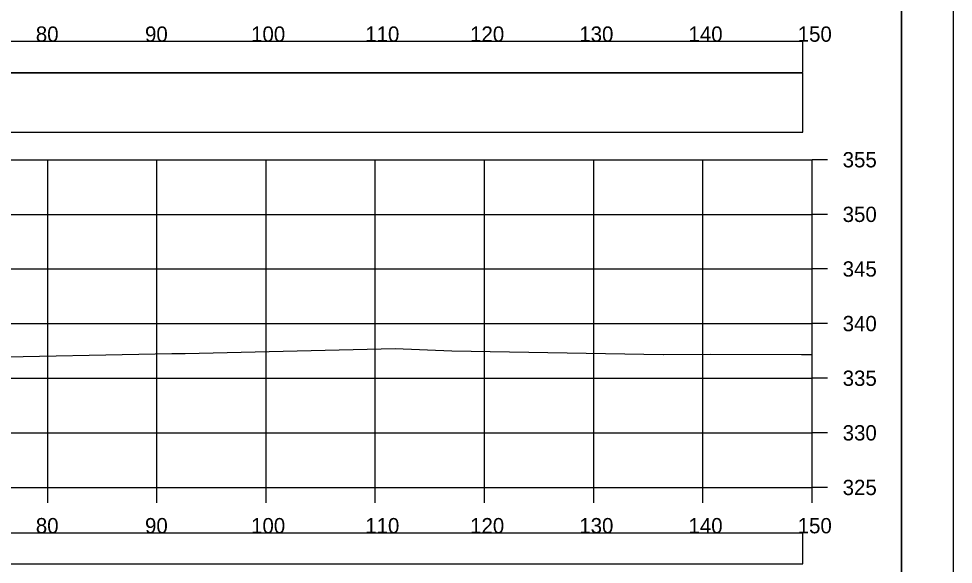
# Model space of a CAD drawing. Extents: x 1368122 to 1710785, y 373130 to 557566.
# Drawn here: x 1369099.6 to 1369185.2, y 379850.8 to 379900.7 of the extents above; entities that cross this region are included whole.
import ezdxf

# ---------------------------------------------------------------- set-up
doc = ezdxf.new("R2010")
doc.units = 0
for name, color, linetype in [('R_Alt Surface', 7, 'Continuous'), ('R_Axis', 7, 'Continuous'), ('R_Axis Annot', 7, 'Continuous'), ('R_Border', 7, 'Continuous'), ('R_Exist Surface', 7, 'Continuous'), ('R_Grid', 7, 'Continuous'), ('R_No Plot', 7, 'Continuous')]:
    doc.layers.add(name, color=color, linetype=linetype)

msp = doc.modelspace()

# ---------------------------------------------------------------- linework, layer by layer
msp.add_lwpolyline([(1368873.067, 379890.312), (1369171.374, 379890.312), (1369171.374, 379895.723), (1368873.067, 379895.723)], close=True)
at = {"layer": 'R_Alt Surface'}
for points in [[(1368873.067, 379895.779), (1369171.374, 379895.779), (1369171.374, 379898.595), (1368873.067, 379898.595)], [(1368873.067, 379850.779), (1369171.374, 379850.779), (1369171.374, 379853.595), (1368873.067, 379853.595)]]:
    msp.add_lwpolyline(points, close=True, dxfattribs=at)
at = {"layer": 'R_Axis'}
for p, q in [((1369172.221, 379857.787), (1369172.221, 379887.787)), ((1369173.621, 379887.787), (1369172.221, 379887.787)), ((1369173.621, 379882.787), (1369172.221, 379882.787)), ((1369173.621, 379877.787), (1369172.221, 379877.787)), ((1369173.621, 379872.787), (1369172.221, 379872.787)), ((1369173.621, 379867.787), (1369172.221, 379867.787)), ((1369173.621, 379862.787), (1369172.221, 379862.787)), ((1368872.221, 379857.787), (1369172.221, 379857.787)), ((1369102.221, 379856.387), (1369102.221, 379857.787)), ((1369112.221, 379856.387), (1369112.221, 379857.787)), ((1369122.221, 379856.387), (1369122.221, 379857.787)), ((1369132.221, 379856.387), (1369132.221, 379857.787)), ((1369142.221, 379856.387), (1369142.221, 379857.787)), ((1369152.221, 379856.387), (1369152.221, 379857.787)), ((1369162.221, 379856.387), (1369162.221, 379857.787)), ((1369172.221, 379856.387), (1369172.221, 379857.787)), ((1369173.621, 379857.787), (1369172.221, 379857.787))]:
    msp.add_line(p, q, dxfattribs=at)
at = {"layer": 'R_Border'}
msp.add_line((1369180.401, 379747.787), (1369180.401, 379953.247), dxfattribs=at)
at = {"layer": 'R_Exist Surface'}
msp.add_lwpolyline([(1369095.406, 379869.668), (1369113.598, 379870.034), (1369113.615, 379870.035), (1369114.721, 379870.06), (1369114.803, 379870.062), (1369134.036, 379870.499), (1369139.224, 379870.286), (1369158.573, 379869.945), (1369158.613, 379869.946), (1369162.946, 379869.98), (1369171.247, 379869.955), (1369172.221, 379869.966)], dxfattribs=at)
at = {"layer": 'R_Grid'}
for p, q in [((1368872.221, 379887.787), (1369172.221, 379887.787)), ((1369102.221, 379857.787), (1369102.221, 379887.787)), ((1369112.221, 379857.787), (1369112.221, 379887.787)), ((1369122.221, 379857.787), (1369122.221, 379887.787)), ((1369132.221, 379857.787), (1369132.221, 379887.787)), ((1369142.221, 379857.787), (1369142.221, 379887.787)), ((1369152.221, 379857.787), (1369152.221, 379887.787)), ((1369162.221, 379857.787), (1369162.221, 379887.787)), ((1369172.221, 379857.787), (1369172.221, 379887.787)), ((1368872.221, 379882.787), (1369172.221, 379882.787)), ((1368872.221, 379877.787), (1369172.221, 379877.787)), ((1368872.221, 379872.787), (1369172.221, 379872.787)), ((1368872.221, 379867.787), (1369172.221, 379867.787)), ((1368872.221, 379862.787), (1369172.221, 379862.787)), ((1368872.221, 379857.787), (1369172.221, 379857.787))]:
    msp.add_line(p, q, dxfattribs=at)
at = {"layer": 'R_No Plot'}
for points in [[(1368851.813, 379957.142), (1369185.153, 379957.142), (1369185.153, 379743.804), (1368851.813, 379743.804)], [(1369098.141, 379953.247), (1369117.761, 379953.247), (1369117.761, 379943.367), (1369133.873, 379943.367), (1369157.072, 379943.367), (1369157.193, 379915.21), (1369180.401, 379915.21), (1369180.401, 379747.787), (1368864.221, 379747.787), (1368864.221, 379953.247)]]:
    msp.add_lwpolyline(points, close=True, dxfattribs=at)

# ---------------------------------------------------------------- texts
at = {"layer": 'R_Axis Annot'}
for s, p in [('80', (1369101.135, 379898.587)), ('90', (1369111.135, 379898.587)), ('100', (1369120.848, 379898.587)), ('110', (1369131.3, 379898.587)), ('120', (1369140.903, 379898.587)), ('130', (1369150.903, 379898.587)), ('140', (1369160.903, 379898.587)), ('150', (1369170.903, 379898.587)), ('355', (1369175.021, 379887.087)), ('350', (1369175.021, 379882.087)), ('345', (1369175.021, 379877.087)), ('340', (1369175.021, 379872.087)), ('335', (1369175.021, 379867.087)), ('330', (1369175.021, 379862.087)), ('325', (1369175.021, 379857.087)), ('80', (1369101.135, 379853.587)), ('90', (1369111.135, 379853.587)), ('100', (1369120.848, 379853.587)), ('110', (1369131.3, 379853.587)), ('120', (1369140.903, 379853.587)), ('130', (1369150.903, 379853.587)), ('140', (1369160.903, 379853.587)), ('150', (1369170.903, 379853.587))]:
    msp.add_text(s, height=1.4, dxfattribs=at).set_placement(p)

doc.saveas('drawing.dxf')
